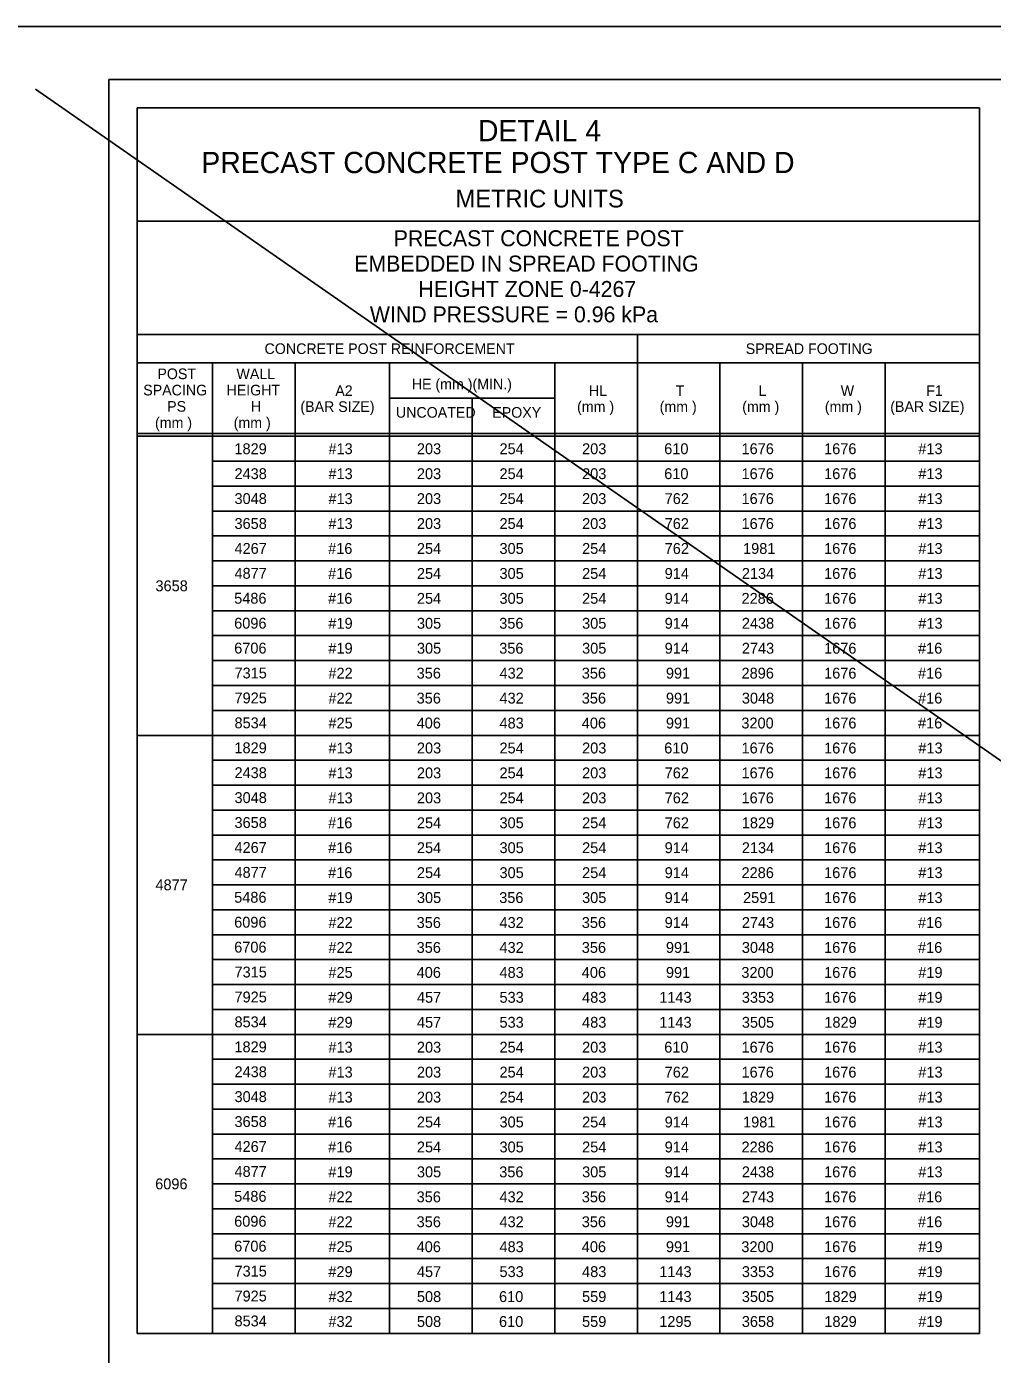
# Model space of a CAD drawing. Extents: x 3351 to 8430, y -3586 to 1457.
# Drawn here: x 7142.1 to 7415, y -2179.4 to -1804.3 of the extents above; entities that cross this region are included whole.
import ezdxf

# ---------------------------------------------------------------- set-up
doc = ezdxf.new("R2010")
doc.units = 0
for name, color, linetype in [('1', 7, 'Continuous'), ('2', 7, 'Continuous'), ('PLT-BNDY', 7, 'Continuous')]:
    doc.layers.add(name, color=color, linetype=linetype)

msp = doc.modelspace()

# ---------------------------------------------------------------- linework, layer by layer
at = {"layer": '1'}
for p, q in [((7144.64, -1822.02), (7933.07, -2370.51)), ((7173.34, -1827.31), (7173.34, -2173.5)), ((7411.34, -1827.31), (7173.34, -1827.31)), ((7411.34, -1827.31), (7411.34, -2173.5)), ((7411.34, -1859.31), (7173.34, -1859.31)), ((7173.34, -1891.31), (7411.34, -1891.31)), ((7314.68, -1891.31), (7314.68, -2173.5)), ((7173.34, -1899.31), (7241.34, -1899.31)), ((7173.34, -1899.31), (7411.34, -1899.31)), ((7194.68, -2173.5), (7194.68, -1899.31)), ((7218.01, -1899.31), (7218.01, -2173.5)), ((7244.68, -1899.31), (7244.68, -2173.5)), ((7291.34, -1899.31), (7291.34, -2173.5)), ((7338.01, -1899.31), (7338.01, -2173.5)), ((7361.34, -1899.31), (7361.34, -2173.5)), ((7384.68, -1899.31), (7384.68, -2173.5)), ((7291.38, -1909.31), (7244.71, -1909.31)), ((7268.01, -1909.31), (7268.01, -2173.5)), ((7173.34, -1919.31), (7411.34, -1919.31)), ((7173.34, -1920.06), (7411.34, -1920.06)), ((7231.34, -1923.58), (7231.34, -1923.58)), ((7256.34, -1923.58), (7256.34, -1923.58)), ((7279.68, -1923.58), (7279.68, -1923.58)), ((7303.01, -1923.58), (7303.01, -1923.58)), ((7326.34, -1923.58), (7326.34, -1923.58)), ((7349.68, -1923.58), (7349.68, -1923.58)), ((7373.01, -1923.58), (7373.01, -1923.58)), ((7398.01, -1923.58), (7398.01, -1923.58)), ((7194.68, -1927.1), (7411.34, -1927.1)), ((7194.68, -1934.14), (7411.34, -1934.14)), ((7194.68, -1941.18), (7411.34, -1941.18)), ((7194.68, -1948.22), (7411.34, -1948.22)), ((7194.68, -1955.26), (7411.34, -1955.26)), ((7194.68, -1962.3), (7411.34, -1962.3)), ((7194.68, -1969.34), (7411.34, -1969.34)), ((7194.68, -1976.38), (7411.34, -1976.38)), ((7194.68, -1983.42), (7411.34, -1983.42)), ((7194.68, -1990.46), (7411.34, -1990.46)), ((7194.68, -1997.5), (7411.34, -1997.5)), ((7173.34, -2004.54), (7411.34, -2004.54)), ((7231.34, -2008.06), (7231.34, -2008.06)), ((7256.34, -2008.06), (7256.34, -2008.06)), ((7279.68, -2008.06), (7279.68, -2008.06)), ((7303.01, -2008.06), (7303.01, -2008.06)), ((7326.34, -2008.06), (7326.34, -2008.06)), ((7349.68, -2008.06), (7349.68, -2008.06)), ((7373.01, -2008.06), (7373.01, -2008.06)), ((7398.01, -2008.06), (7398.01, -2008.06)), ((7194.68, -2011.58), (7411.34, -2011.58)), ((7194.68, -2018.62), (7411.34, -2018.62)), ((7194.68, -2025.66), (7411.34, -2025.66)), ((7194.68, -2032.7), (7411.34, -2032.7)), ((7194.68, -2039.74), (7411.34, -2039.74)), ((7194.68, -2046.78), (7411.34, -2046.78)), ((7194.68, -2053.82), (7411.34, -2053.82)), ((7194.68, -2060.86), (7411.34, -2060.86)), ((7194.68, -2067.9), (7411.34, -2067.9)), ((7194.68, -2074.94), (7411.34, -2074.94)), ((7194.68, -2081.98), (7411.34, -2081.98)), ((7173.34, -2089.02), (7411.34, -2089.02)), ((7231.34, -2092.54), (7231.34, -2092.54)), ((7256.34, -2092.54), (7256.34, -2092.54)), ((7279.68, -2092.54), (7279.68, -2092.54)), ((7303.01, -2092.54), (7303.01, -2092.54)), ((7326.34, -2092.54), (7326.34, -2092.54)), ((7349.68, -2092.54), (7349.68, -2092.54)), ((7373.01, -2092.54), (7373.01, -2092.54)), ((7398.01, -2092.54), (7398.01, -2092.54)), ((7194.68, -2096.06), (7411.34, -2096.06)), ((7194.68, -2103.1), (7411.34, -2103.1)), ((7194.68, -2110.14), (7411.34, -2110.14)), ((7194.68, -2117.18), (7411.34, -2117.18)), ((7194.68, -2124.22), (7411.34, -2124.22)), ((7194.68, -2131.26), (7411.34, -2131.26)), ((7194.68, -2138.3), (7411.34, -2138.3)), ((7194.68, -2145.34), (7411.34, -2145.34)), ((7194.68, -2152.38), (7411.34, -2152.38)), ((7194.68, -2159.42), (7411.34, -2159.42)), ((7194.68, -2166.46), (7411.34, -2166.46)), ((7173.34, -2173.5), (7411.34, -2173.5))]:
    msp.add_line(p, q, dxfattribs=at)
at = {"layer": '2'}
for p, q in [((7165.34, -2383.31), (7165.34, -1819.31)), ((7165.34, -1819.31), (7951.34, -1819.31))]:
    msp.add_line(p, q, dxfattribs=at)
at = {"layer": 'PLT-BNDY'}
msp.add_lwpolyline([(7125.34, -1804.31), (7966.34, -1804.31), (7966.34, -2398.31), (7125.34, -2398.31)], close=True, dxfattribs=at)

# ---------------------------------------------------------------- texts
at = {"layer": '1'}
for s, height, p in [('DETAIL 4', 6, (7269.64, -1836.71)), ('PRECAST CONCRETE POST TYPE C AND D', 6, (7191.48, -1845.71)), ('METRIC UNITS', 5, (7263.31, -1855.41)), ('PRECAST CONCRETE POST', 4.5, (7245.85, -1866.36)), ('EMBEDDED IN SPREAD FOOTING', 4.5, (7234.69, -1873.52)), ('HEIGHT ZONE 0-4267', 4.5, (7252.82, -1880.69)), ('WIND PRESSURE = 0.96 kPa', 4.5, (7239.1, -1887.86)), ('CONCRETE POST REINFORCEMENT', 3, (7209.35, -1896.81)), ('SPREAD FOOTING', 3, (7345.3, -1896.81)), ('POST', 3, (7179.07, -1903.91)), ('WALL', 3, (7201.42, -1903.91)), ('SPACING', 3, (7175.07, -1908.51)), ('HEIGHT', 3, (7198.59, -1908.51)), ('A2', 3, (7229.34, -1908.67)), ('HE (mm )(MIN.)', 3, (7250.94, -1906.81)), ('HL', 3, (7300.98, -1908.67)), ('T', 3, (7325.49, -1908.67)), ('L', 3, (7348.94, -1908.67)), ('W', 3, (7372.14, -1908.67)), ('F1', 3, (7396.3, -1908.67)), ('PS', 3, (7181.83, -1913.11)), ('H', 3, (7205.47, -1913.11)), ('(BAR SIZE)', 3, (7219.47, -1913.17)), ('UNCOATED', 3, (7246.47, -1914.81)), ('EPOXY', 3, (7273.69, -1914.81)), ('(mm )', 3, (7297.65, -1913.17)), ('(mm )', 3, (7320.98, -1913.17)), ('(mm )', 3, (7344.31, -1913.17)), ('(mm )', 3, (7367.65, -1913.17)), ('(BAR SIZE)', 3, (7386.14, -1913.17)), ('(mm )', 3, (7178.4, -1917.71)), ('(mm )', 3, (7200.63, -1917.71)), ('1829', 3.07, (7200.84, -1925.11)), ('#13', 3.07, (7227.4, -1925.11)), ('203', 3.07, (7252.4, -1925.11)), ('254', 3.07, (7275.73, -1925.11)), ('203', 3.07, (7299.07, -1925.11)), ('610', 3.07, (7322.27, -1925.11)), ('1676', 3.07, (7344.12, -1925.11)), ('1676', 3.07, (7367.45, -1925.11)), ('#13', 3.07, (7394.07, -1925.11)), ('2438', 3.07, (7200.86, -1932.15)), ('#13', 3.07, (7227.4, -1932.16)), ('203', 3.07, (7252.4, -1932.16)), ('254', 3.07, (7275.73, -1932.16)), ('203', 3.07, (7299.07, -1932.16)), ('610', 3.07, (7322.27, -1932.16)), ('1676', 3.07, (7344.12, -1932.16)), ('1676', 3.07, (7367.45, -1932.16)), ('#13', 3.07, (7394.07, -1932.16)), ('3048', 3.07, (7200.86, -1939.19)), ('#13', 3.07, (7227.4, -1939.2)), ('203', 3.07, (7252.4, -1939.2)), ('254', 3.07, (7275.73, -1939.2)), ('203', 3.07, (7299.07, -1939.2)), ('762', 3.07, (7322.4, -1939.2)), ('1676', 3.07, (7344.12, -1939.2)), ('1676', 3.07, (7367.45, -1939.2)), ('#13', 3.07, (7394.07, -1939.2)), ('3658', 3.07, (7200.86, -1946.23)), ('#13', 3.07, (7227.4, -1946.25)), ('203', 3.07, (7252.4, -1946.25)), ('254', 3.07, (7275.73, -1946.25)), ('203', 3.07, (7299.07, -1946.25)), ('762', 3.07, (7322.4, -1946.25)), ('1676', 3.07, (7344.12, -1946.25)), ('1676', 3.07, (7367.45, -1946.25)), ('#13', 3.07, (7394.07, -1946.25)), ('4267', 3.07, (7200.86, -1953.27)), ('#16', 3.07, (7227.32, -1953.29)), ('254', 3.07, (7252.4, -1953.29)), ('305', 3.07, (7275.73, -1953.29)), ('254', 3.07, (7299.07, -1953.29)), ('762', 3.07, (7322.4, -1953.29)), ('1981', 3.07, (7344.55, -1953.29)), ('1676', 3.07, (7367.45, -1953.29)), ('#13', 3.07, (7394.07, -1953.29)), ('4877', 3.07, (7200.86, -1960.31)), ('#16', 3.07, (7227.32, -1960.34)), ('254', 3.07, (7252.4, -1960.34)), ('305', 3.07, (7275.73, -1960.34)), ('254', 3.07, (7299.07, -1960.34)), ('914', 3.07, (7322.4, -1960.34)), ('2134', 3.07, (7344.2, -1960.34)), ('1676', 3.07, (7367.45, -1960.34)), ('#13', 3.07, (7394.07, -1960.34)), ('3658', 3.07, (7178.53, -1963.83)), ('5486', 3.07, (7200.77, -1967.35)), ('#16', 3.07, (7227.32, -1967.38)), ('254', 3.07, (7252.4, -1967.38)), ('305', 3.07, (7275.73, -1967.38)), ('254', 3.07, (7299.07, -1967.38)), ('914', 3.07, (7322.4, -1967.38)), ('2286', 3.07, (7344.12, -1967.38)), ('1676', 3.07, (7367.45, -1967.38)), ('#13', 3.07, (7394.07, -1967.38)), ('6096', 3.07, (7200.77, -1974.39)), ('#19', 3.07, (7227.39, -1974.42)), ('305', 3.07, (7252.4, -1974.42)), ('356', 3.07, (7275.65, -1974.42)), ('305', 3.07, (7299.07, -1974.42)), ('914', 3.07, (7322.4, -1974.42)), ('2438', 3.07, (7344.2, -1974.42)), ('1676', 3.07, (7367.45, -1974.42)), ('#13', 3.07, (7394.07, -1974.42)), ('6706', 3.07, (7200.77, -1981.43)), ('#19', 3.07, (7227.39, -1981.47)), ('305', 3.07, (7252.4, -1981.47)), ('356', 3.07, (7275.65, -1981.47)), ('305', 3.07, (7299.07, -1981.47)), ('914', 3.07, (7322.4, -1981.47)), ('2743', 3.07, (7344.2, -1981.47)), ('1676', 3.07, (7367.45, -1981.47)), ('#16', 3.07, (7393.98, -1981.47)), ('7315', 3.07, (7200.86, -1988.47)), ('#22', 3.07, (7227.4, -1988.51)), ('356', 3.07, (7252.32, -1988.51)), ('432', 3.07, (7275.73, -1988.51)), ('356', 3.07, (7298.98, -1988.51)), ('991', 3.07, (7322.75, -1988.51)), ('2896', 3.07, (7344.12, -1988.51)), ('1676', 3.07, (7367.45, -1988.51)), ('#16', 3.07, (7393.98, -1988.51)), ('7925', 3.07, (7200.86, -1995.51)), ('#22', 3.07, (7227.4, -1995.56)), ('356', 3.07, (7252.32, -1995.56)), ('432', 3.07, (7275.73, -1995.56)), ('356', 3.07, (7298.98, -1995.56)), ('991', 3.07, (7322.75, -1995.56)), ('3048', 3.07, (7344.2, -1995.56)), ('1676', 3.07, (7367.45, -1995.56)), ('#16', 3.07, (7393.98, -1995.56)), ('8534', 3.07, (7200.86, -2002.55)), ('#25', 3.07, (7227.4, -2002.6)), ('406', 3.07, (7252.32, -2002.6)), ('483', 3.07, (7275.73, -2002.6)), ('406', 3.07, (7298.98, -2002.6)), ('991', 3.07, (7322.75, -2002.6)), ('3200', 3.07, (7344.07, -2002.6)), ('1676', 3.07, (7367.45, -2002.6)), ('#16', 3.07, (7393.98, -2002.6)), ('1829', 3.07, (7200.84, -2009.59)), ('#13', 3.07, (7227.4, -2009.65)), ('203', 3.07, (7252.4, -2009.65)), ('254', 3.07, (7275.73, -2009.65)), ('203', 3.07, (7299.07, -2009.65)), ('610', 3.07, (7322.27, -2009.65)), ('1676', 3.07, (7344.12, -2009.65)), ('1676', 3.07, (7367.45, -2009.65)), ('#13', 3.07, (7394.07, -2009.65)), ('2438', 3.07, (7200.86, -2016.63)), ('#13', 3.07, (7227.4, -2016.69)), ('203', 3.07, (7252.4, -2016.69)), ('254', 3.07, (7275.73, -2016.69)), ('203', 3.07, (7299.07, -2016.69)), ('762', 3.07, (7322.4, -2016.69)), ('1676', 3.07, (7344.12, -2016.69)), ('1676', 3.07, (7367.45, -2016.69)), ('#13', 3.07, (7394.07, -2016.69)), ('3048', 3.07, (7200.86, -2023.67)), ('#13', 3.07, (7227.4, -2023.74)), ('203', 3.07, (7252.4, -2023.74)), ('254', 3.07, (7275.73, -2023.74)), ('203', 3.07, (7299.07, -2023.74)), ('762', 3.07, (7322.4, -2023.74)), ('1676', 3.07, (7344.12, -2023.74)), ('1676', 3.07, (7367.45, -2023.74)), ('#13', 3.07, (7394.07, -2023.74)), ('3658', 3.07, (7200.86, -2030.71)), ('#16', 3.07, (7227.32, -2030.78)), ('254', 3.07, (7252.4, -2030.78)), ('305', 3.07, (7275.73, -2030.78)), ('254', 3.07, (7299.07, -2030.78)), ('762', 3.07, (7322.4, -2030.78)), ('1829', 3.07, (7344.19, -2030.78)), ('1676', 3.07, (7367.45, -2030.78)), ('#13', 3.07, (7394.07, -2030.78)), ('4267', 3.07, (7200.86, -2037.75)), ('#16', 3.07, (7227.32, -2037.82)), ('254', 3.07, (7252.4, -2037.82)), ('305', 3.07, (7275.73, -2037.82)), ('254', 3.07, (7299.07, -2037.82)), ('914', 3.07, (7322.4, -2037.82)), ('2134', 3.07, (7344.2, -2037.82)), ('1676', 3.07, (7367.45, -2037.82)), ('#13', 3.07, (7394.07, -2037.82)), ('4877', 3.07, (7200.86, -2044.79)), ('#16', 3.07, (7227.32, -2044.87)), ('254', 3.07, (7252.4, -2044.87)), ('305', 3.07, (7275.73, -2044.87)), ('254', 3.07, (7299.07, -2044.87)), ('914', 3.07, (7322.4, -2044.87)), ('2286', 3.07, (7344.12, -2044.87)), ('1676', 3.07, (7367.45, -2044.87)), ('#13', 3.07, (7394.07, -2044.87)), ('4877', 3.07, (7178.53, -2048.31)), ('5486', 3.07, (7200.77, -2051.83)), ('#19', 3.07, (7227.39, -2051.91)), ('305', 3.07, (7252.4, -2051.91)), ('356', 3.07, (7275.65, -2051.91)), ('305', 3.07, (7299.07, -2051.91)), ('914', 3.07, (7322.4, -2051.91)), ('2591', 3.07, (7344.55, -2051.91)), ('1676', 3.07, (7367.45, -2051.91)), ('#13', 3.07, (7394.07, -2051.91)), ('6096', 3.07, (7200.77, -2058.87)), ('#22', 3.07, (7227.4, -2058.96)), ('356', 3.07, (7252.32, -2058.96)), ('432', 3.07, (7275.73, -2058.96)), ('356', 3.07, (7298.98, -2058.96)), ('914', 3.07, (7322.4, -2058.96)), ('2743', 3.07, (7344.2, -2058.96)), ('1676', 3.07, (7367.45, -2058.96)), ('#16', 3.07, (7393.98, -2058.96)), ('6706', 3.07, (7200.77, -2065.91)), ('#22', 3.07, (7227.4, -2066)), ('356', 3.07, (7252.32, -2066)), ('432', 3.07, (7275.73, -2066)), ('356', 3.07, (7298.98, -2066)), ('991', 3.07, (7322.75, -2066)), ('3048', 3.07, (7344.2, -2066)), ('1676', 3.07, (7367.45, -2066)), ('#16', 3.07, (7393.98, -2066)), ('7315', 3.07, (7200.86, -2072.95)), ('#25', 3.07, (7227.4, -2073.05)), ('406', 3.07, (7252.32, -2073.05)), ('483', 3.07, (7275.73, -2073.05)), ('406', 3.07, (7298.98, -2073.05)), ('991', 3.07, (7322.75, -2073.05)), ('3200', 3.07, (7344.07, -2073.05)), ('1676', 3.07, (7367.45, -2073.05)), ('#19', 3.07, (7394.06, -2073.05)), ('7925', 3.07, (7200.86, -2079.99)), ('#29', 3.07, (7227.39, -2080.09)), ('457', 3.07, (7252.4, -2080.09)), ('533', 3.07, (7275.73, -2080.09)), ('483', 3.07, (7299.07, -2080.09)), ('1143', 3.07, (7320.87, -2080.09)), ('3353', 3.07, (7344.2, -2080.09)), ('1676', 3.07, (7367.45, -2080.09)), ('#19', 3.07, (7394.06, -2080.09)), ('8534', 3.07, (7200.86, -2087.03)), ('#29', 3.07, (7227.39, -2087.14)), ('457', 3.07, (7252.4, -2087.14)), ('533', 3.07, (7275.73, -2087.14)), ('483', 3.07, (7299.07, -2087.14)), ('1143', 3.07, (7320.87, -2087.14)), ('3505', 3.07, (7344.2, -2087.14)), ('1829', 3.07, (7367.52, -2087.14)), ('#19', 3.07, (7394.06, -2087.14)), ('1829', 3.07, (7200.84, -2094.07)), ('#13', 3.07, (7227.4, -2094.18)), ('203', 3.07, (7252.4, -2094.18)), ('254', 3.07, (7275.73, -2094.18)), ('203', 3.07, (7299.07, -2094.18)), ('610', 3.07, (7322.27, -2094.18)), ('1676', 3.07, (7344.12, -2094.18)), ('1676', 3.07, (7367.45, -2094.18)), ('#13', 3.07, (7394.07, -2094.18)), ('2438', 3.07, (7200.86, -2101.11)), ('#13', 3.07, (7227.4, -2101.22)), ('203', 3.07, (7252.4, -2101.22)), ('254', 3.07, (7275.73, -2101.22)), ('203', 3.07, (7299.07, -2101.22)), ('762', 3.07, (7322.4, -2101.22)), ('1676', 3.07, (7344.12, -2101.22)), ('1676', 3.07, (7367.45, -2101.22)), ('#13', 3.07, (7394.07, -2101.22)), ('3048', 3.07, (7200.86, -2108.15)), ('#13', 3.07, (7227.4, -2108.27)), ('203', 3.07, (7252.4, -2108.27)), ('254', 3.07, (7275.73, -2108.27)), ('203', 3.07, (7299.07, -2108.27)), ('762', 3.07, (7322.4, -2108.27)), ('1829', 3.07, (7344.19, -2108.27)), ('1676', 3.07, (7367.45, -2108.27)), ('#13', 3.07, (7394.07, -2108.27)), ('3658', 3.07, (7200.86, -2115.19)), ('#16', 3.07, (7227.32, -2115.31)), ('254', 3.07, (7252.4, -2115.31)), ('305', 3.07, (7275.73, -2115.31)), ('254', 3.07, (7299.07, -2115.31)), ('914', 3.07, (7322.4, -2115.31)), ('1981', 3.07, (7344.55, -2115.31)), ('1676', 3.07, (7367.45, -2115.31)), ('#13', 3.07, (7394.07, -2115.31)), ('4267', 3.07, (7200.86, -2122.23)), ('#16', 3.07, (7227.32, -2122.36)), ('254', 3.07, (7252.4, -2122.36)), ('305', 3.07, (7275.73, -2122.36)), ('254', 3.07, (7299.07, -2122.36)), ('914', 3.07, (7322.4, -2122.36)), ('2286', 3.07, (7344.12, -2122.36)), ('1676', 3.07, (7367.45, -2122.36)), ('#13', 3.07, (7394.07, -2122.36)), ('4877', 3.07, (7200.86, -2129.27)), ('#19', 3.07, (7227.39, -2129.4)), ('305', 3.07, (7252.4, -2129.4)), ('356', 3.07, (7275.65, -2129.4)), ('305', 3.07, (7299.07, -2129.4)), ('914', 3.07, (7322.4, -2129.4)), ('2438', 3.07, (7344.2, -2129.4)), ('1676', 3.07, (7367.45, -2129.4)), ('#13', 3.07, (7394.07, -2129.4)), ('6096', 3.07, (7178.45, -2132.79)), ('5486', 3.07, (7200.77, -2136.31)), ('#22', 3.07, (7227.4, -2136.45)), ('356', 3.07, (7252.32, -2136.45)), ('432', 3.07, (7275.73, -2136.45)), ('356', 3.07, (7298.98, -2136.45)), ('914', 3.07, (7322.4, -2136.45)), ('2743', 3.07, (7344.2, -2136.45)), ('1676', 3.07, (7367.45, -2136.45)), ('#16', 3.07, (7393.98, -2136.45)), ('6096', 3.07, (7200.77, -2143.35)), ('#22', 3.07, (7227.4, -2143.49)), ('356', 3.07, (7252.32, -2143.49)), ('432', 3.07, (7275.73, -2143.49)), ('356', 3.07, (7298.98, -2143.49)), ('991', 3.07, (7322.75, -2143.49)), ('3048', 3.07, (7344.2, -2143.49)), ('1676', 3.07, (7367.45, -2143.49)), ('#16', 3.07, (7393.98, -2143.49)), ('6706', 3.07, (7200.77, -2150.39)), ('#25', 3.07, (7227.4, -2150.54)), ('406', 3.07, (7252.32, -2150.54)), ('483', 3.07, (7275.73, -2150.54)), ('406', 3.07, (7298.98, -2150.54)), ('991', 3.07, (7322.75, -2150.54)), ('3200', 3.07, (7344.07, -2150.54)), ('1676', 3.07, (7367.45, -2150.54)), ('#19', 3.07, (7394.06, -2150.54)), ('7315', 3.07, (7200.86, -2157.43)), ('#29', 3.07, (7227.39, -2157.58)), ('457', 3.07, (7252.4, -2157.58)), ('533', 3.07, (7275.73, -2157.58)), ('483', 3.07, (7299.07, -2157.58)), ('1143', 3.07, (7320.87, -2157.58)), ('3353', 3.07, (7344.2, -2157.58)), ('1676', 3.07, (7367.45, -2157.58)), ('#19', 3.07, (7394.06, -2157.58)), ('7925', 3.07, (7200.86, -2164.47)), ('#32', 3.07, (7227.4, -2164.63)), ('508', 3.07, (7252.4, -2164.63)), ('610', 3.07, (7275.6, -2164.63)), ('559', 3.07, (7299.06, -2164.63)), ('1143', 3.07, (7320.87, -2164.63)), ('3505', 3.07, (7344.2, -2164.63)), ('1829', 3.07, (7367.52, -2164.63)), ('#19', 3.07, (7394.06, -2164.63)), ('8534', 3.07, (7200.86, -2171.51)), ('#32', 3.07, (7227.4, -2171.67)), ('508', 3.07, (7252.4, -2171.67)), ('610', 3.07, (7275.6, -2171.67)), ('559', 3.07, (7299.06, -2171.67)), ('1295', 3.07, (7320.87, -2171.67)), ('3658', 3.07, (7344.2, -2171.67)), ('1829', 3.07, (7367.52, -2171.67)), ('#19', 3.07, (7394.06, -2171.67))]:
    msp.add_text(s, height=height, dxfattribs=at).set_placement(p)

doc.saveas('drawing.dxf')
